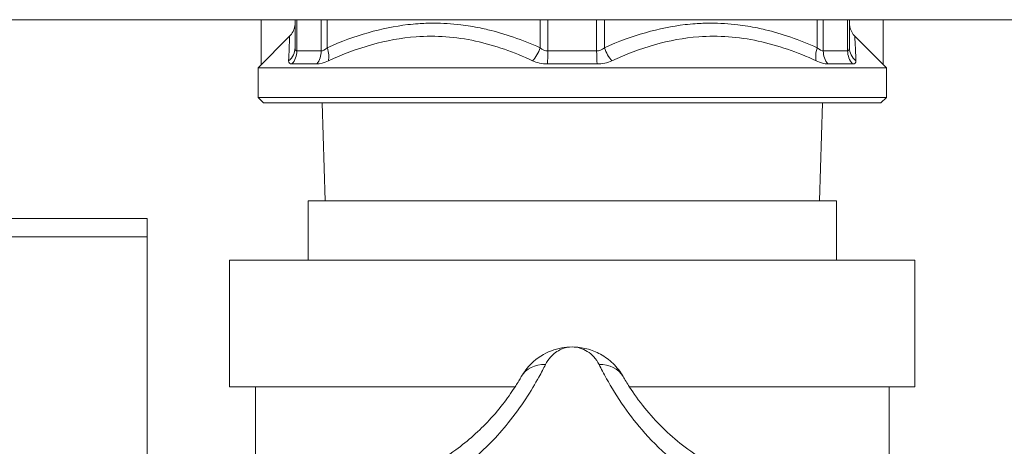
# Model space of a CAD drawing. Header units: millimetres. Extents: x -727 to 69715, y -15705 to 98123.
# Tile 311 of 316: x 66722 to 66775, y 93915 to 93938. Entities that reach past the tile are written whole.
import ezdxf

# ---------------------------------------------------------------- set-up
doc = ezdxf.new("R2010")
doc.units = ezdxf.units.MM
doc.layers.add('UT_ZARIZENI - ZDROJ TEPLA', color=3, linetype='Continuous', lineweight=35)

msp = doc.modelspace()

# ---------------------------------------------------------------- linework, layer by layer
at = {"layer": 'UT_ZARIZENI - ZDROJ TEPLA', "lineweight": 13}
for p, q in [((66796.368, 93938.041), (66403.64, 93938.041)), ((66734.792, 93935.613), (66734.792, 93938.041)), ((66736.62, 93936.527), (66736.62, 93938.041)), ((66736.716, 93938.041), (66736.716, 93936.355)), ((66738.035, 93938.041), (66738.035, 93936.355)), ((66738.359, 93938.041), (66738.359, 93936.527)), ((66749.88, 93936.527), (66749.88, 93938.041)), ((66750.301, 93936.355), (66750.301, 93938.041)), ((66752.939, 93938.041), (66752.939, 93936.355)), ((66753.359, 93938.041), (66753.359, 93936.527)), ((66764.88, 93936.527), (66764.88, 93938.041)), ((66765.204, 93938.041), (66765.204, 93936.355)), ((66766.523, 93938.041), (66766.523, 93936.355)), ((66766.62, 93938.041), (66766.62, 93936.527)), ((66768.447, 93935.613), (66768.447, 93938.041)), ((66736.326, 93937.147), (66734.62, 93935.441)), ((66766.913, 93937.147), (66768.62, 93935.441)), ((66738.035, 93936.355), (66736.716, 93936.355)), ((66752.939, 93936.355), (66750.301, 93936.355)), ((66766.523, 93936.355), (66765.204, 93936.355)), ((66736.452, 93935.648), (66737.794, 93935.648)), ((66750.277, 93935.648), (66752.962, 93935.648)), ((66765.445, 93935.648), (66766.787, 93935.648)), ((66768.62, 93935.441), (66734.62, 93935.441)), ((66734.62, 93935.441), (66734.62, 93933.841)), ((66768.62, 93935.441), (66768.62, 93933.841)), ((66768.62, 93933.841), (66734.62, 93933.841)), ((66734.92, 93933.541), (66734.62, 93933.841)), ((66768.32, 93933.541), (66734.92, 93933.541)), ((66738.247, 93928.241), (66738.083, 93933.541)), ((66764.992, 93928.241), (66765.157, 93933.541)), ((66768.32, 93933.541), (66768.62, 93933.841)), ((66737.32, 93928.241), (66765.92, 93928.241)), ((66737.32, 93925.041), (66737.32, 93928.241)), ((66765.92, 93925.041), (66765.92, 93928.241)), ((66728.62, 93927.291), (66716.968, 93927.291)), ((66728.62, 93927.291), (66728.62, 93926.291)), ((66716.968, 93926.291), (66728.62, 93926.291)), ((66728.62, 93926.291), (66728.62, 93906.292)), ((66733.078, 93925.041), (66770.162, 93925.041)), ((66733.078, 93925.041), (66733.078, 93918.183)), ((66770.162, 93925.041), (66770.162, 93918.183)), ((66733.078, 93918.183), (66748.524, 93918.183)), ((66734.475, 93918.183), (66734.475, 93912.796)), ((66754.715, 93918.183), (66770.162, 93918.183)), ((66768.765, 93918.183), (66768.765, 93912.796))]:
    msp.add_line(p, q, dxfattribs=at)
for centre, major_axis, ratio, start_param, end_param in [((66735.841, 93936.432), (0.507, 0.667), 0.884541, 4.439134, 5.423106), ((66736.018, 93936.261), (-0.205, -0.847), 0.788893, 0.967556, 1.868075), ((66737.399, 93936.261), (-0.147, -0.856), 0.724392, 0.902816, 1.803334), ((66738.001, 93936.432), (-0.277, 0.795), 0.438454, 3.694869, 4.678841), ((66749.46, 93936.432), (0.381, 0.789), 0.40447, 4.03982, 5.023792), ((66750.239, 93936.261), (0.007, 0.862), 0.071305, 3.921444, 4.821962), ((66753.001, 93936.261), (0.007, -0.862), 0.071305, 4.602816, 5.503334), ((66753.779, 93936.432), (0.381, -0.789), 0.40447, 4.400986, 5.384958), ((66765.238, 93936.432), (0.277, 0.795), 0.438454, 1.604344, 2.588316), ((66765.841, 93936.261), (0.147, -0.856), 0.724392, 4.479851, 5.38037), ((66767.222, 93936.261), (0.205, -0.847), 0.788893, 4.415111, 5.315629), ((66767.398, 93936.432), (-0.507, 0.667), 0.884541, 0.86008, 1.844052), ((66750.241, 93917.954), (-1.378, 0.788), 0.871363, 5.223363, 6.283185), ((66752.998, 93917.954), (1.378, 0.788), 0.871363, 0, 1.059823)]:
    msp.add_ellipse(centre, major_axis=major_axis, ratio=ratio, start_param=start_param, end_param=end_param, dxfattribs=at)
for points, knots in [([(66736.327, 93937.147), (66736.4, 93937.221), (66736.462, 93937.307), (66736.557, 93937.493), (66736.59, 93937.596), (66736.615, 93937.752), (66736.62, 93937.803), (66736.62, 93937.855)], [0, 0, 0, 0, 0.03104373, 0.03104373, 0.06278217, 0.06278217, 0.07821317, 0.07821317, 0.07821317, 0.07821317]), ([(66738.359, 93936.527), (66739.86, 93937.193), (66741.315, 93937.608), (66742.725, 93937.773), (66742.913, 93937.795), (66743.095, 93937.812), (66743.278, 93937.825), (66743.553, 93937.845), (66743.828, 93937.855), (66744.121, 93937.855), (66744.607, 93937.854), (66745.095, 93937.824), (66745.584, 93937.765), (66745.93, 93937.724), (66746.295, 93937.664), (66746.64, 93937.593), (66746.782, 93937.564), (66746.921, 93937.533), (66747.054, 93937.501), (66747.965, 93937.283), (66748.908, 93936.959), (66749.88, 93936.527)], [0, 0, 0, 0, 0.375, 0.375, 0.375, 0.424829, 0.424829, 0.424829, 0.5, 0.5, 0.5, 0.625, 0.625, 0.625, 0.713504, 0.713504, 0.713504, 0.75, 0.75, 0.75, 1, 1, 1, 1]), ([(66753.359, 93936.527), (66754.86, 93937.193), (66756.315, 93937.608), (66757.725, 93937.773), (66757.913, 93937.795), (66758.095, 93937.812), (66758.278, 93937.825), (66758.553, 93937.845), (66758.828, 93937.855), (66759.121, 93937.855), (66759.607, 93937.854), (66760.095, 93937.824), (66760.584, 93937.765), (66760.93, 93937.724), (66761.295, 93937.664), (66761.64, 93937.593), (66761.782, 93937.564), (66761.921, 93937.533), (66762.054, 93937.501), (66762.965, 93937.283), (66763.908, 93936.959), (66764.88, 93936.527)], [0, 0, 0, 0, 0.375, 0.375, 0.375, 0.424829, 0.424829, 0.424829, 0.5, 0.5, 0.5, 0.625, 0.625, 0.625, 0.713504, 0.713504, 0.713504, 0.75, 0.75, 0.75, 1, 1, 1, 1]), ([(66766.62, 93937.855), (66766.62, 93937.843), (66766.62, 93937.832), (66766.621, 93937.795), (66766.623, 93937.771), (66766.634, 93937.673), (66766.651, 93937.6), (66766.71, 93937.427), (66766.763, 93937.329), (66766.854, 93937.21), (66766.882, 93937.178), (66766.912, 93937.147)], [0, 0, 0, 0, 0.00345695, 0.00345695, 0.01082467, 0.01082467, 0.03304842, 0.03304842, 0.06554965, 0.06554965, 0.07828968, 0.07828968, 0.07828968, 0.07828968]), ([(66736.327, 93937.147), (66736.327, 93937.147), (66736.317, 93936.937), (66736.29, 93936.285), (66736.273, 93935.82)], [0.4998509, 0.4998509, 0.4998509, 0.4998509, 0.7142857, 1, 1, 1, 1]), ([(66738.42, 93935.82), (66739.953, 93936.518), (66742.623, 93937.323), (66746.401, 93937.03), (66748.468, 93936.285), (66749.472, 93935.82)], [0, 0, 0, 0, 0.428571, 0.714286, 1, 1, 1, 1]), ([(66753.767, 93935.82), (66755.274, 93936.518), (66757.908, 93937.323), (66761.699, 93937.03), (66763.797, 93936.285), (66764.819, 93935.82)], [0, 0, 0, 0, 0.428571, 0.714286, 1, 1, 1, 1]), ([(66766.967, 93935.82), (66766.94, 93936.518), (66766.915, 93937.08), (66766.912, 93937.148), (66766.912, 93937.147)], [0, 0, 0, 0, 0.4285714, 0.4987347, 0.4987347, 0.4987347, 0.4987347]), ([(66751.62, 93920.342), (66751.238, 93920.342), (66750.854, 93920.273), (66750.094, 93919.983), (66749.721, 93919.752), (66749.195, 93919.236), (66749.013, 93919.005), (66748.863, 93918.742)], [-0.0013827, -0.0013827, -0.0013827, -0.0013827, 0.1354324, 0.1354324, 0.2836954, 0.2836954, 0.3763597, 0.3763597, 0.3763597, 0.3763597]), ([(66750.166, 93919.387), (66750.244, 93919.544), (66750.339, 93919.682), (66750.616, 93919.99), (66750.813, 93920.128), (66751.214, 93920.301), (66751.417, 93920.342), (66751.62, 93920.342)], [-0.3763597, -0.3763597, -0.3763597, -0.3763597, -0.2836954, -0.2836954, -0.1354324, -0.1354324, 0.0013827, 0.0013827, 0.0013827, 0.0013827]), ([(66751.62, 93920.342), (66751.759, 93920.342), (66751.899, 93920.322), (66752.173, 93920.243), (66752.306, 93920.184), (66752.432, 93920.105), (66752.559, 93920.026), (66752.679, 93919.927), (66752.896, 93919.688), (66752.994, 93919.547), (66753.073, 93919.387)], [-0.3777424, -0.3777424, -0.3777424, -0.3777424, -0.2833068, -0.2833068, -0.1888712, -0.1888712, -0.1888712, -0.0944356, -0.0944356, 0, 0, 0, 0]), ([(66754.376, 93918.742), (66754.223, 93919.01), (66754.037, 93919.245), (66753.623, 93919.646), (66753.396, 93919.813), (66753.156, 93919.945), (66752.917, 93920.078), (66752.664, 93920.177), (66752.148, 93920.309), (66751.883, 93920.342), (66751.62, 93920.342)], [0, 0, 0, 0, 0.0944356, 0.0944356, 0.1888712, 0.1888712, 0.1888712, 0.2833068, 0.2833068, 0.3777424, 0.3777424, 0.3777424, 0.3777424]), ([(66746.147, 93914.19), (66746.892, 93914.807), (66747.567, 93915.508), (66748.861, 93917.109), (66749.419, 93918), (66749.95, 93918.962), (66750.067, 93919.188), (66750.166, 93919.387)], [-0.727801, -0.727801, -0.727801, -0.727801, -0.4508082, -0.4508082, -0.1171148, -0.1171148, 0, 0, 0, 0]), ([(66753.073, 93919.387), (66753.183, 93919.166), (66753.318, 93918.908), (66753.731, 93918.167), (66754.047, 93917.649), (66754.758, 93916.636), (66755.139, 93916.148), (66756.019, 93915.157), (66756.537, 93914.649), (66757.092, 93914.19)], [-2.1460234, -2.1460234, -2.1460234, -2.1460234, -2.0157544, -2.0157544, -1.807324, -1.807324, -1.6249806, -1.6249806, -1.4189599, -1.4189599, -1.4189599, -1.4189599]), ([(66748.863, 93918.742), (66748.778, 93918.594), (66748.678, 93918.426), (66748.223, 93917.709), (66747.742, 93917.044), (66746.601, 93915.82), (66745.991, 93915.271), (66744.459, 93914.155), (66743.512, 93913.631), (66741.962, 93913.017), (66741.399, 93912.839), (66739.883, 93912.471), (66738.896, 93912.354), (66737.47, 93912.338), (66736.975, 93912.364), (66736.002, 93912.465), (66735.535, 93912.547), (66734.894, 93912.686), (66734.677, 93912.741), (66734.494, 93912.79)], [0, 0, 0, 0, 0.117115, 0.117115, 0.450808, 0.450808, 0.734665, 0.734665, 1.095777, 1.095777, 1.293518, 1.293518, 1.624967, 1.624967, 1.807318, 1.807318, 2.015753, 2.015753, 2.146024, 2.146024, 2.146024, 2.146024]), ([(66768.745, 93912.79), (66768.581, 93912.746), (66768.391, 93912.697), (66767.563, 93912.512), (66766.752, 93912.382), (66765.08, 93912.324), (66764.261, 93912.367), (66762.388, 93912.66), (66761.348, 93912.96), (66759.817, 93913.622), (66759.293, 93913.894), (66757.96, 93914.706), (66757.18, 93915.321), (66756.16, 93916.318), (66755.829, 93916.687), (66755.212, 93917.446), (66754.94, 93917.834), (66754.585, 93918.386), (66754.47, 93918.578), (66754.376, 93918.742)], [0, 0, 0, 0, 0.116948, 0.116948, 0.45068, 0.45068, 0.734542, 0.734542, 1.095703, 1.095703, 1.293484, 1.293484, 1.624981, 1.624981, 1.807324, 1.807324, 2.015754, 2.015754, 2.146023, 2.146023, 2.146023, 2.146023])]:
    msp.add_open_spline(points, degree=3, knots=knots, dxfattribs=at)
for points in [[(66736.327, 93937.147), (66736.327, 93937.147), (66736.327, 93937.147), (66736.327, 93937.147)], [(66766.912, 93937.147), (66766.912, 93937.147), (66766.912, 93937.147), (66766.912, 93937.147)], [(66766.912, 93937.147), (66766.912, 93937.147), (66766.912, 93937.147), (66766.912, 93937.147)], [(66736.62, 93936.527), (66736.62, 93936.412), (66736.654, 93936.355), (66736.716, 93936.355)], [(66738.035, 93936.355), (66738.118, 93936.355), (66738.229, 93936.412), (66738.359, 93936.527)], [(66749.88, 93936.527), (66750.01, 93936.412), (66750.155, 93936.355), (66750.301, 93936.355)], [(66752.939, 93936.355), (66753.084, 93936.355), (66753.229, 93936.412), (66753.359, 93936.527)], [(66764.88, 93936.527), (66765.01, 93936.412), (66765.121, 93936.355), (66765.204, 93936.355)], [(66766.523, 93936.355), (66766.586, 93936.355), (66766.62, 93936.412), (66766.62, 93936.527)], [(66736.452, 93935.648), (66736.329, 93935.648), (66736.268, 93935.705), (66736.273, 93935.82)], [(66737.794, 93935.648), (66737.959, 93935.648), (66738.183, 93935.712), (66738.42, 93935.82)], [(66749.472, 93935.82), (66749.705, 93935.712), (66749.988, 93935.648), (66750.277, 93935.648)], [(66753.767, 93935.82), (66753.519, 93935.705), (66753.248, 93935.648), (66752.962, 93935.648)], [(66765.445, 93935.648), (66765.282, 93935.648), (66765.071, 93935.705), (66764.819, 93935.82)], [(66766.967, 93935.82), (66766.971, 93935.705), (66766.911, 93935.648), (66766.787, 93935.648)]]:
    msp.add_open_spline(points, degree=3, dxfattribs=at)

doc.saveas('drawing.dxf')
